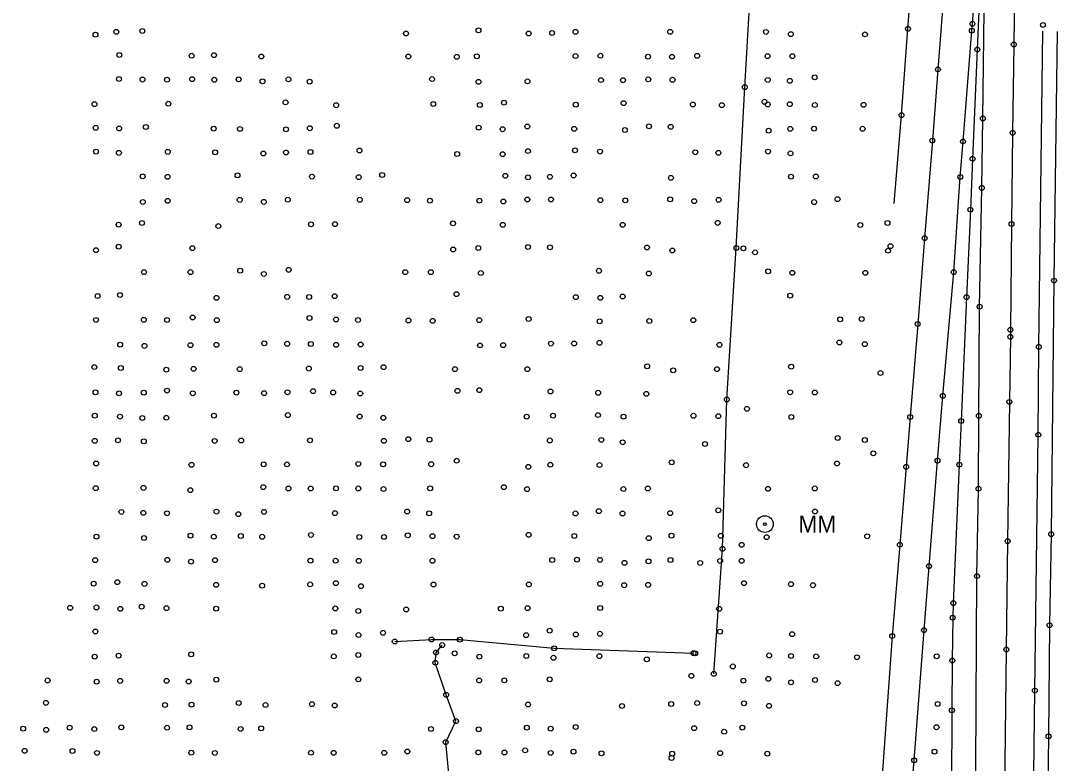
# Model space of a CAD drawing. Extents: x 20503438 to 20508873, y 7964251 to 7984667.
# Drawn here: x 20506243.9 to 20506668.7, y 7971822.2 to 7972126.6 of the extents above; entities that cross this region are included whole.
import ezdxf

# ---------------------------------------------------------------- set-up
doc = ezdxf.new("R2010")
doc.units = 0
for name, color, linetype in [('SurBreakLine', 7, 'Continuous'), ('SurConcreteSlab', 7, 'Continuous'), ('SurDrainageArrowDown', 7, 'Continuous'), ('SurEdgeRoadPaved', 7, 'Continuous'), ('SurEdgeShoulderPaved', 7, 'Continuous'), ('SurFenceWire', 7, 'Continuous'), ('SurPointsNonDTM', 7, 'Continuous'), ('SurRoadPoints', 7, 'Continuous'), ('SurSurveyPoints', 7, 'Continuous')]:
    doc.layers.add(name, color=color, linetype=linetype)

msp = doc.modelspace()

# ---------------------------------------------------------------- linework, layer by layer
at = {"layer": 'SurBreakLine'}
msp.add_lwpolyline([(20506651.55, 7972160.21), (20506650.91, 7972116.84), (20506650.46, 7972080.66), (20506649.98, 7972043.26), (20506649.53, 7971999.86), (20506649.51, 7971997), (20506649.1, 7971970.31), (20506648.39, 7971913.22), (20506647.85, 7971868.82), (20506646.41, 7971752.49), (20506646.06, 7971719.3), (20506645.77, 7971696.93), (20506644.66, 7971616.84), (20506644.4, 7971582.33), (20506643.84, 7971555.21), (20506643.19, 7971504.57), (20506642.8, 7971476.12), (20506642.3, 7971438.6), (20506641.92, 7971403.96), (20506641.56, 7971375.02), (20506641.28, 7971354.82), (20506640.74, 7971291.21), (20506639.56, 7971206.5), (20506638.8, 7971156.37)], dxfattribs=at)
at = {"layer": 'SurConcreteSlab'}
msp.add_lwpolyline([(20506642.14, 7972366.07), (20506639.08, 7972336.72), (20506636.31, 7972310.27), (20506631.66, 7972254.92), (20506628.84, 7972220.16), (20506625.58, 7972179.88), (20506622.82, 7972145.41), (20506619.83, 7972106.64), (20506617.55, 7972077.44), (20506614.39, 7972037.44), (20506611.55, 7972002.25), (20506608.47, 7971964.14), (20506606.82, 7971943.7), (20506604.21, 7971911.77), (20506601.07, 7971874.33), (20506597.29, 7971820.97), (20506592.84, 7971766.38), (20506586.66, 7971713.81), (20506582.25, 7971691.18)], dxfattribs=at)
at = {"layer": 'SurDrainageArrowDown'}
for points in [[(20506527.98, 7971858.82), (20506531.51, 7971910.07), (20506533.31, 7971971.31), (20506537.16, 7972033.43), (20506540.68, 7972099.35), (20506544.03, 7972158.32), (20506551.03, 7972173.45), (20506550.99, 7972219.57), (20506553.33, 7972277.23), (20506556.97, 7972335.48), (20506552.21, 7972338.55), (20506542.12, 7972339.37), (20506537.65, 7972339.65), (20506521.13, 7972341.81), (20506494.82, 7972344.4)], [(20506419.77, 7971813.66), (20506418.07, 7971830.86), (20506422.28, 7971839.47), (20506418.25, 7971850.24), (20506413.81, 7971863.39), (20506414.1, 7971867.59), (20506416.61, 7971870.62)]]:
    msp.add_lwpolyline(points, dxfattribs=at)
at = {"layer": 'SurEdgeRoadPaved'}
for points in [[(20506631.19, 7971502.09), (20506632.45, 7971595.12), (20506632.85, 7971632.62), (20506633.14, 7971655.73), (20506634.01, 7971711.21), (20506635.31, 7971820.02), (20506635.83, 7971898.92), (20506636.44, 7971934.73), (20506636.57, 7971964.61), (20506636.93, 7972009.35), (20506637.82, 7972058.1), (20506638.22, 7972086.53), (20506638.83, 7972130.85), (20506639.25, 7972156.46), (20506640.12, 7972204.86)], [(20506601.86, 7972051.64), (20506604.9, 7972087.86), (20506607.55, 7972123.27), (20506608.96, 7972142.44)], [(20506643.75, 7970601.87), (20506643.95, 7970635.53), (20506644.71, 7970702.74), (20506645.62, 7970762.57), (20506647.08, 7970851.07), (20506648.47, 7970966.31), (20506648.79, 7970989.41), (20506649.48, 7971025.52), (20506649.84, 7971057.11), (20506650.6, 7971133.1), (20506651.03, 7971169.5), (20506652.37, 7971290.08), (20506653.73, 7971380.9), (20506654.7, 7971481.23), (20506657.38, 7971669.1), (20506659.55, 7971851.97), (20506660.98, 7971956.86), (20506661.2, 7971992.92), (20506662.88, 7972122.3)]]:
    msp.add_lwpolyline(points, dxfattribs=at)
at = {"layer": 'SurEdgeShoulderPaved'}
for points in [[(20506638.55, 7972174.56), (20506635.97, 7972114.83), (20506634.03, 7972070.02), (20506633.12, 7972049.12), (20506631.57, 7972013.27), (20506629.37, 7971962.5), (20506628.6, 7971944.58), (20506626.14, 7971887.83), (20506625.88, 7971881.85), (20506625.73, 7971864.33), (20506625.56, 7971843.89), (20506625.36, 7971811.97), (20506624.62, 7971769.19), (20506624.12, 7971735.92), (20506623.73, 7971705.51), (20506623.62, 7971691.78), (20506623.25, 7971665.79), (20506622.68, 7971614.42), (20506622.46, 7971594.75), (20506621.24, 7971502.22), (20506621.5, 7971502.21)], [(20506569.59, 7971694.03), (20506595.39, 7971688.22), (20506598.45, 7971708.07), (20506602.96, 7971743.62), (20506606.52, 7971779.25), (20506609.19, 7971811.91), (20506610.07, 7971823.38), (20506614.13, 7971876.72), (20506616.17, 7971903), (20506619.65, 7971946.22), (20506621.86, 7971972.79), (20506626.31, 7972023.52), (20506629.01, 7972062.54), (20506630.11, 7972077.12), (20506633.73, 7972122.52), (20506633.96, 7972125.3), (20506635.93, 7972151.22)], [(20506668.74, 7972122.22), (20506667.39, 7972020.06), (20506666.24, 7971916.08), (20506665.59, 7971878.76), (20506665.18, 7971833.22), (20506663.83, 7971727.76), (20506662.64, 7971620.3), (20506661.73, 7971558.42), (20506661.49, 7971544.36), (20506660.9, 7971513.48), (20506660.25, 7971439.17), (20506659.29, 7971365.69), (20506658.99, 7971328.49), (20506657.63, 7971223.6), (20506657.06, 7971189.16), (20506656.86, 7971177.71), (20506656.24, 7971132.12), (20506655.07, 7971030.6), (20506654.69, 7970990.21), (20506654, 7970952.84), (20506653.55, 7970904.07), (20506652.83, 7970856.45), (20506651.83, 7970809.14), (20506650.89, 7970728.25)]]:
    msp.add_lwpolyline(points, dxfattribs=at)
at = {"layer": 'SurFenceWire'}
msp.add_lwpolyline([(20506397.18, 7971872.1), (20506412.26, 7971872.94), (20506423.84, 7971872.85), (20506462.53, 7971869.31), (20506519.66, 7971867.31)], dxfattribs=at)
at = {"layer": 'SurPointsNonDTM'}
for centre in [(20506548.76, 7972093.37), (20506544.88, 7972031.61), (20506541.54, 7971967.48), (20506524.36, 7971953.08), (20506539.37, 7971911.71), (20506522.35, 7971904.31), (20506397.18, 7971872.1), (20506412.26, 7971872.94), (20506423.84, 7971872.85), (20506462.53, 7971869.31), (20506519.66, 7971867.31), (20506520.37, 7971867.23), (20506518.76, 7971858.04), (20506535.74, 7971861.88), (20506532.19, 7971835.1), (20506510.62, 7971824.36)]:
    msp.add_circle(centre, 1, dxfattribs=at)
at = {"layer": 'SurRoadPoints'}
for radius in [3.43, 0.571]:
    msp.add_circle((20506548.89, 7971920.22), radius, dxfattribs=at)
at = {"layer": 'SurSurveyPoints'}
for centre in [(20506283.06, 7972122.06), (20506293.72, 7972122.4), (20506431.53, 7972122.66), (20506461.67, 7972121.55), (20506471.27, 7972122.02), (20506510.1, 7972122.06), (20506549.32, 7972122), (20506607.55, 7972123.27), (20506633.73, 7972122.52), (20506633.96, 7972125.3), (20506662.91, 7972124.86), (20506274.54, 7972120.89), (20506401.79, 7972121.34), (20506452.06, 7972121.36), (20506559.54, 7972121.07), (20506589.94, 7972120.99), (20506635.97, 7972114.83), (20506650.91, 7972116.84), (20506284.27, 7972112.55), (20506313.95, 7972112.24), (20506323.11, 7972112.47), (20506342.51, 7972111.93), (20506402.75, 7972111.91), (20506422.63, 7972111.78), (20506430.81, 7972112.02), (20506471.29, 7972112.11), (20506481.48, 7972112.24), (20506501.02, 7972111.88), (20506510.81, 7972111.8), (20506521.16, 7972112.18), (20506550.01, 7972112.06), (20506560.15, 7972112.08), (20506619.83, 7972106.64), (20506284.17, 7972102.69), (20506293.79, 7972102.47), (20506303.82, 7972102.41), (20506314.16, 7972102.65), (20506323.21, 7972102.39), (20506333.17, 7972102.57), (20506343, 7972101.74), (20506353.61, 7972102.54), (20506362.32, 7972101.6), (20506412.48, 7972102.68), (20506431.52, 7972101.54), (20506451.57, 7972101.72), (20506481.74, 7972102.27), (20506490.74, 7972102.2), (20506501.1, 7972102.54), (20506511.06, 7972102.39), (20506550.08, 7972102.32), (20506559.12, 7972101.93), (20506569.33, 7972103.39), (20506540.68, 7972099.35), (20506274.11, 7972092.4), (20506304.37, 7972092.56), (20506352.43, 7972093.11), (20506373.18, 7972091.95), (20506412.99, 7972092.47), (20506432.08, 7972092.03), (20506441.97, 7972092.99), (20506471.38, 7972092.18), (20506490.97, 7972092.81), (20506519.36, 7972092.25), (20506531.28, 7972091.97), (20506550.07, 7972092.28), (20506559.1, 7972092.41), (20506569.38, 7972092.02), (20506589.34, 7972092.09), (20506604.9, 7972087.86), (20506373.44, 7972083.53), (20506451.5, 7972083.22), (20506501.39, 7972083.31), (20506638.22, 7972086.53), (20506274.61, 7972082.68), (20506284.24, 7972082.41), (20506295.18, 7972083.04), (20506322.97, 7972082.34), (20506333.76, 7972082.23), (20506352.61, 7972082.09), (20506362.35, 7972082.52), (20506431.57, 7972082.73), (20506441.39, 7972082.11), (20506470.75, 7972082.27), (20506491.53, 7972081.78), (20506510.3, 7972083.08), (20506550.45, 7972081.51), (20506559.3, 7972082.28), (20506569.06, 7972082.35), (20506588.95, 7972082.3), (20506650.46, 7972080.66), (20506617.55, 7972077.44), (20506630.11, 7972077.12), (20506274.75, 7972072.92), (20506284.11, 7972072.41), (20506304.19, 7972072.82), (20506323.55, 7972072.63), (20506343.32, 7972072.16), (20506352.61, 7972072.56), (20506362.65, 7972072.79), (20506382.74, 7972073.39), (20506422.75, 7972071.96), (20506441.42, 7972071.86), (20506451.8, 7972073.16), (20506471.07, 7972073.46), (20506481.31, 7972072.94), (20506520.37, 7972072.67), (20506529.84, 7972072.46), (20506550.17, 7972072.94), (20506559.4, 7972072.2), (20506634.03, 7972070.02), (20506293.86, 7972062.81), (20506304.01, 7972062.59), (20506332.72, 7972063.22), (20506363.23, 7972062.69), (20506382.42, 7972062.44), (20506392.03, 7972063.35), (20506442.49, 7972063.01), (20506451.82, 7972062.37), (20506460.79, 7972062.59), (20506470.49, 7972063.16), (20506510.39, 7972062.17), (20506559.62, 7972062.68), (20506569.81, 7972062.74), (20506629.01, 7972062.54), (20506637.82, 7972058.1), (20506578.69, 7972053.45), (20506293.92, 7972052.31), (20506304.1, 7972052.74), (20506333.65, 7972053.14), (20506343.51, 7972052.32), (20506353.36, 7972053.21), (20506382.88, 7972053.2), (20506402.29, 7972053.01), (20506411.6, 7972052.82), (20506431.86, 7972052.83), (20506441.7, 7972052.48), (20506451.52, 7972053.29), (20506461.22, 7972053.31), (20506481.44, 7972053.01), (20506491.68, 7972052.96), (20506510.07, 7972053.38), (20506519.92, 7972052.6), (20506529.93, 7972053.19), (20506569.11, 7972052.24), (20506633.12, 7972049.12), (20506283.98, 7972043.01), (20506293.56, 7972043.69), (20506324.86, 7972042.41), (20506362.86, 7972043.11), (20506372.7, 7972043.22), (20506421.07, 7972043.51), (20506441.48, 7972042.94), (20506490.62, 7972042.93), (20506529.56, 7972043.71), (20506588, 7972042.83), (20506599.15, 7972043.69), (20506649.98, 7972043.26), (20506614.39, 7972037.44), (20506274.71, 7972032.54), (20506284.01, 7972033.97), (20506314.22, 7972033.35), (20506421.12, 7972032.81), (20506431.44, 7972033.42), (20506451.81, 7972033.81), (20506460.8, 7972033.69), (20506500.57, 7972033.63), (20506510.98, 7972032.41), (20506537.16, 7972033.43), (20506540.09, 7972033.3), (20506599.35, 7972032.3), (20506600.39, 7972034.16), (20506333.81, 7972024.14), (20506353.7, 7972024.44), (20506480.88, 7972024.09), (20506550.22, 7972023.87), (20506294.4, 7972023.52), (20506313.43, 7972023.54), (20506343.51, 7972022.79), (20506401.48, 7972023.53), (20506411.95, 7972023.51), (20506432.49, 7972023.14), (20506501.32, 7972022.97), (20506560.16, 7972023.22), (20506590.08, 7972023.25), (20506626.31, 7972023.52), (20506667.39, 7972020.06), (20506275.38, 7972013.72), (20506284.54, 7972014.15), (20506324.14, 7972013), (20506353.07, 7972013.37), (20506362.08, 7972013.32), (20506372.54, 7972013.68), (20506422.48, 7972014.51), (20506471.39, 7972013.24), (20506481.46, 7972013.01), (20506490.58, 7972013.52), (20506559.29, 7972013.86), (20506631.57, 7972013.27), (20506636.93, 7972009.35), (20506274.71, 7972003.93), (20506294.31, 7972003.99), (20506303.84, 7972003.92), (20506314.34, 7972004.93), (20506324.24, 7972003.84), (20506362.25, 7972004.71), (20506373.13, 7972004.1), (20506382.15, 7972003.88), (20506402.84, 7972003.71), (20506412.72, 7972003.56), (20506431.82, 7972003.84), (20506452.05, 7972004.29), (20506481.18, 7972003.35), (20506501.53, 7972003.47), (20506519.57, 7972003.85), (20506579.77, 7972004.19), (20506588.58, 7972004.31), (20506611.55, 7972002.25), (20506649.53, 7971999.86), (20506343.69, 7971994.33), (20506353.1, 7971994.16), (20506362.8, 7971994.05), (20506461.2, 7971994.23), (20506470.69, 7971994.29), (20506481.13, 7971994.55), (20506579.44, 7971994.66), (20506589.87, 7971994.02), (20506649.51, 7971997), (20506284.64, 7971993.79), (20506294.59, 7971993.28), (20506313.47, 7971993.57), (20506324.1, 7971993.74), (20506373.15, 7971993.7), (20506383.19, 7971993.87), (20506432.14, 7971993.49), (20506441.62, 7971993.57), (20506530.26, 7971993.7), (20506661.2, 7971992.92), (20506274.02, 7971984.61), (20506284.89, 7971984.23), (20506303.54, 7971983.54), (20506314.73, 7971983.86), (20506333.64, 7971983.76), (20506361.98, 7971983.99), (20506383.18, 7971984.23), (20506392.58, 7971984.57), (20506421.85, 7971983.74), (20506451.52, 7971983.75), (20506500.66, 7971984.93), (20506511.28, 7971983.28), (20506529.27, 7971983.75), (20506559.64, 7971984.75), (20506596.29, 7971982.15), (20506274.5, 7971974.24), (20506284.17, 7971973.85), (20506294.3, 7971974.13), (20506303.82, 7971974.96), (20506314.42, 7971973.87), (20506332.28, 7971974.1), (20506343.62, 7971973.89), (20506353.19, 7971974.28), (20506363.7, 7971974.74), (20506371.94, 7971974.2), (20506383.04, 7971973.75), (20506422.87, 7971974.84), (20506431.84, 7971975.16), (20506461.01, 7971974.6), (20506480.58, 7971974.07), (20506500.31, 7971973.64), (20506559.27, 7971974.28), (20506569.4, 7971974.2), (20506621.86, 7971972.79), (20506533.31, 7971971.31), (20506649.1, 7971970.31), (20506274.22, 7971964.7), (20506284.56, 7971964.3), (20506323.07, 7971964.67), (20506353.36, 7971964.92), (20506382.78, 7971964.33), (20506451.24, 7971964.28), (20506462.08, 7971964.69), (20506480.5, 7971964.93), (20506490.92, 7971964.29), (20506519.61, 7971964.64), (20506529.8, 7971964.46), (20506636.57, 7971964.61), (20506293.72, 7971963.73), (20506303.55, 7971963.83), (20506392.5, 7971963.82), (20506559.74, 7971964.14), (20506608.47, 7971964.14), (20506629.37, 7971962.5), (20506660.98, 7971956.86), (20506274.22, 7971954.35), (20506283.74, 7971954.59), (20506294.31, 7971954.17), (20506323.36, 7971954.33), (20506334.2, 7971954.5), (20506362.47, 7971954.58), (20506392.73, 7971954.37), (20506402.76, 7971955.04), (20506411.4, 7971954.83), (20506460.77, 7971954.53), (20506481.86, 7971954.74), (20506490.61, 7971953.78), (20506578.75, 7971955.53), (20506589.89, 7971954.7), (20506593.34, 7971949.22), (20506274.8, 7971945.06), (20506313.84, 7971944.52), (20506343.46, 7971944.74), (20506353.02, 7971944.7), (20506382.25, 7971944.9), (20506392.4, 7971944.71), (20506412.1, 7971944.77), (20506422.54, 7971946.21), (20506451.95, 7971943.69), (20506460.95, 7971944.56), (20506481.11, 7971944.43), (20506510.72, 7971945.54), (20506541.18, 7971944.36), (20506578.46, 7971945.09), (20506606.82, 7971943.7), (20506619.65, 7971946.22), (20506628.6, 7971944.58), (20506274.63, 7971934.98), (20506294.16, 7971935.07), (20506343.28, 7971935.38), (20506353.62, 7971934.83), (20506362.71, 7971934.82), (20506373.13, 7971934.88), (20506382.23, 7971934.85), (20506392.55, 7971934.59), (20506411.67, 7971934.89), (20506441.88, 7971935.35), (20506451.41, 7971934.54), (20506490.9, 7971934.59), (20506500.95, 7971934.81), (20506550.18, 7971934.71), (20506569.38, 7971934.85), (20506636.44, 7971934.73), (20506313.39, 7971934.14), (20506285.14, 7971925.22), (20506294.12, 7971924.84), (20506303.83, 7971924.67), (20506324.1, 7971925.35), (20506333.05, 7971924.31), (20506343.57, 7971925.24), (20506372.66, 7971924.73), (20506402.27, 7971925.39), (20506411.27, 7971924.64), (20506471.3, 7971924.6), (20506480.86, 7971925.51), (20506490.53, 7971924.56), (20506510.06, 7971924.72), (20506529.79, 7971925.88), (20506569.45, 7971925.42), (20506274.91, 7971915.06), (20506294.39, 7971914.52), (20506313.47, 7971915.49), (20506323.01, 7971915.05), (20506334.09, 7971915.37), (20506342.82, 7971915.04), (20506362.82, 7971915.79), (20506382.64, 7971914.93), (20506392.77, 7971914.96), (20506402.51, 7971915.6), (20506412.67, 7971915.26), (20506422.58, 7971915.11), (20506452.09, 7971915.83), (20506470.8, 7971915.37), (20506501.3, 7971914.44), (20506510.63, 7971915.48), (20506530.85, 7971915.4), (20506549.62, 7971914.89), (20506590.82, 7971915.24), (20506666.24, 7971916.08), (20506531.51, 7971910.07), (20506604.21, 7971911.77), (20506648.39, 7971913.22), (20506274.37, 7971905.43), (20506303.98, 7971905.58), (20506313.65, 7971904.84), (20506323.49, 7971905.43), (20506362.62, 7971905.24), (20506372.94, 7971905.21), (20506382.44, 7971905.15), (20506412.65, 7971905.2), (20506461.73, 7971905.49), (20506471.9, 7971905.64), (20506481.32, 7971905.56), (20506501.21, 7971904.95), (20506510.21, 7971905.53), (20506530.55, 7971905.13), (20506539.4, 7971905.17), (20506491.35, 7971904.35), (20506616.17, 7971903), (20506283.48, 7971896.42), (20506635.83, 7971898.92), (20506273.77, 7971895.81), (20506294.63, 7971895.71), (20506323.98, 7971895.31), (20506342.85, 7971895.01), (20506362.49, 7971895.51), (20506373.06, 7971895.99), (20506383.34, 7971894.79), (20506413.08, 7971895.46), (20506452.13, 7971895.45), (20506481.38, 7971895.75), (20506491.2, 7971895.16), (20506501.07, 7971895.3), (20506540.34, 7971895.99), (20506559.58, 7971895.59), (20506568.59, 7971895.16), (20506626.14, 7971887.83), (20506264.16, 7971885.92), (20506274.93, 7971886.07), (20506284.71, 7971885.48), (20506293.42, 7971886.37), (20506303.64, 7971885.75), (20506323.99, 7971885.55), (20506372.82, 7971885.66), (20506382.27, 7971884.62), (20506401.86, 7971885.24), (20506440.65, 7971885.56), (20506451.64, 7971885.76), (20506481.39, 7971885.85), (20506530.13, 7971885.5), (20506625.88, 7971881.85), (20506274.48, 7971876.21), (20506372.34, 7971876.01), (20506392.39, 7971875.66), (20506460.68, 7971876.53), (20506481.28, 7971875.27), (20506530.48, 7971876.15), (20506560.07, 7971875.09), (20506614.13, 7971876.72), (20506665.59, 7971878.76), (20506382.33, 7971874.73), (20506451.04, 7971874.7), (20506471.4, 7971874.98), (20506601.07, 7971874.33), (20506313.74, 7971866.85), (20506382.23, 7971866.58), (20506414.1, 7971867.59), (20506416.61, 7971870.62), (20506421.74, 7971867.25), (20506647.85, 7971868.82), (20506274.16, 7971865.9), (20506283.98, 7971866.28), (20506372.23, 7971865.99), (20506413.81, 7971863.39), (20506431.85, 7971865.9), (20506451.11, 7971866.14), (20506462.22, 7971865.43), (20506481.07, 7971866.11), (20506500.53, 7971864.81), (20506550.67, 7971866.39), (20506559.62, 7971866.17), (20506569.95, 7971865.99), (20506586.67, 7971865.64), (20506619.33, 7971866.04), (20506625.73, 7971864.33), (20506527.98, 7971858.82), (20506254.89, 7971856.14), (20506274.98, 7971855.65), (20506284.62, 7971855.94), (20506303.66, 7971855.98), (20506312.71, 7971855.67), (20506324.02, 7971856.45), (20506382.26, 7971856.56), (20506431.76, 7971856.13), (20506442.11, 7971856.19), (20506460.69, 7971856.59), (20506540.08, 7971856.05), (20506550.33, 7971856.79), (20506559.59, 7971855.36), (20506569.46, 7971856.33), (20506578.7, 7971855.03), (20506418.25, 7971850.24), (20506659.55, 7971851.97), (20506254.2, 7971846.97), (20506303, 7971846.07), (20506313.88, 7971846.21), (20506333.21, 7971846.89), (20506344.2, 7971846.04), (20506363.24, 7971846.4), (20506372.55, 7971845.88), (20506451.83, 7971846.28), (20506490.33, 7971845.66), (20506510.5, 7971846.49), (20506521.15, 7971846.85), (20506540.31, 7971846.75), (20506550.59, 7971845.74), (20506619.71, 7971846.49), (20506625.56, 7971843.89), (20506263.91, 7971836.76), (20506285.13, 7971836.92), (20506313.06, 7971836.92), (20506422.28, 7971839.47), (20506451.31, 7971836.79), (20506471.33, 7971837.03), (20506539.64, 7971836.76), (20506619.27, 7971836.95), (20506244.87, 7971836.36), (20506254.32, 7971835.87), (20506274.02, 7971836.2), (20506303.86, 7971836.74), (20506334.03, 7971836.26), (20506342.41, 7971836.51), (20506412.03, 7971836.21), (20506431.56, 7971836.07), (20506461.11, 7971836.36), (20506519.92, 7971836.57), (20506665.18, 7971833.22), (20506418.07, 7971830.86), (20506245.5, 7971827.27), (20506265.12, 7971827.21), (20506275.14, 7971826.42), (20506313.77, 7971826.5), (20506323.45, 7971826.42), (20506362.85, 7971826.49), (20506372.16, 7971826.46), (20506392.88, 7971826.45), (20506402.32, 7971827.01), (20506431.45, 7971826.64), (20506442.18, 7971826.61), (20506450.61, 7971827.45), (20506461.11, 7971826.42), (20506470.43, 7971826.92), (20506481.95, 7971826.23), (20506510.91, 7971826.1), (20506530.56, 7971826.3), (20506549.92, 7971826.11), (20506618.43, 7971826.94), (20506610.07, 7971823.38)]:
    msp.add_circle(centre, 1, dxfattribs=at)

# ---------------------------------------------------------------- texts
at = {"layer": 'SurRoadPoints'}
msp.add_text('MM', height=6.995, rotation=360, dxfattribs=at).set_placement((20506562.6, 7971916.72))

doc.saveas('drawing.dxf')
